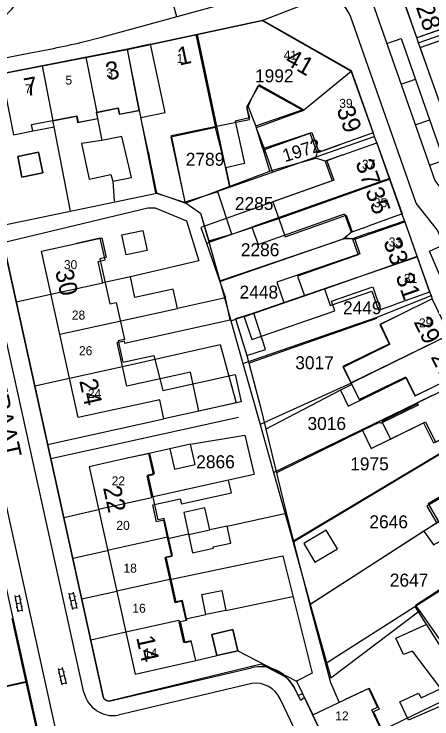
# Model space of a CAD drawing. Extents: x 148816 to 151297, y 399515 to 402500.
# Drawn here: x 149771.5 to 149829.5, y 400114.1 to 400211.9 of the extents above; entities that cross this region are included whole.
import ezdxf

# ---------------------------------------------------------------- set-up
doc = ezdxf.new("R2010")
doc.units = 0
for name, color, linetype in [('B01 Hoofdgebouw  [D] Norm', 7, 'Continuous'), ('B01 Hoofdgebouw  [T] Norm', 7, 'Continuous'), ('B01 hoofgebouw', 7, 'Continuous'), ('B02 Bijgebouw  [D] Norm', 7, 'Continuous'), ('B07 Tussenmuur  [D] Norm', 7, 'Continuous'), ('G01 perceelsgrens', 7, 'Continuous'), ('G02 sectiegrens', 7, 'Continuous'), ('S02 Open verharding  Norm', 7, 'Continuous'), ('T04 Haag heg  [D] Gem', 7, 'Continuous'), ('V00 Kant verharding algemeen  [T] Norm', 7, 'Continuous'), ('V00 Kant verharding algemeen secundair  [T] Gem', 7, 'Continuous'), ('Z01 perceelnummer', 7, 'Continuous'), ('Z02 huisnummer', 7, 'Continuous'), ('Z02 Huisnummer  [Tekst] Norm', 7, 'Continuous'), ('Z06 straatnaam', 7, 'Continuous')]:
    doc.layers.add(name, color=color, linetype=linetype)

msp = doc.modelspace()

# ---------------------------------------------------------------- linework, layer by layer
at = {"layer": 'B01 Hoofdgebouw  [D] Norm'}
msp.add_line((149796.74, 400209.091), (149799.484, 400196.159), dxfattribs=at)
for points in [[(149774.18, 400195.71), (149777.074, 400196.271), (149776.911, 400197.104), (149780.163, 400197.74), (149780.331, 400196.883), (149783.156, 400197.437), (149782.992, 400198.271), (149785.924, 400198.848), (149786.086, 400198.027), (149788.923, 400198.587), (149788.21, 400202.15)], [(149816.68, 400193.77), (149813.577, 400192.663), (149812.625, 400195.394), (149806.054, 400193.221), (149805.073, 400196.394), (149811.643, 400198.695), (149805.528, 400202.119), (149803.79, 400198.981), (149804.178, 400197.534), (149802.199, 400197.039), (149803.523, 400191.197), (149800.935, 400190.572), (149799.484, 400196.159), (149793.291, 400194.827), (149795.267, 400185.657), (149791.359, 400187.068), (149790.17, 400192.66)], [(149817.17, 400192.38), (149814.72, 400191.513), (149815.692, 400188.769), (149797.441, 400182.304), (149798.22, 400180.104), (149804.543, 400182.343), (149805.392, 400179.944), (149817.407, 400184.196), (149818.303, 400181.665), (149820.67, 400182.5)], [(149821, 400181.58), (149818.511, 400180.708), (149819.282, 400178.516), (149810.858, 400175.553), (149811.824, 400172.807), (149814.596, 400173.782), (149815.417, 400171.446), (149821.183, 400173.473), (149822.123, 400170.798), (149824.5, 400171.63)], [(149797.19, 400156.81), (149796.011, 400162.186), (149787.155, 400160.243), (149786.55, 400163.002), (149785.821, 400166.329), (149786.796, 400166.543), (149786.865, 400166.229), (149801.539, 400169.453), (149800.863, 400172.528), (149794.185, 400171.06), (149793.601, 400173.717), (149788.299, 400172.552), (149787.661, 400175.454), (149783.859, 400174.618), (149783.208, 400177.577), (149784.157, 400177.786), (149783.489, 400180.818), (149780.2, 400180.09)], [(149825.08, 400170.17), (149822.291, 400168.808), (149823.654, 400166.023), (149817.256, 400162.892), (149818.426, 400160.502), (149816.825, 400159.718), (149817.916, 400157.491), (149825.928, 400161.416), (149827.159, 400158.903), (149829.93, 400160.26)], [(149829.56, 400158.98), (149827.469, 400157.948), (149827.618, 400157.645), (149822.376, 400155.067), (149822.278, 400155.267), (149819.876, 400154.09), (149821.092, 400151.608), (149828.373, 400155.175), (149829.747, 400152.371), (149833.01, 400153.97)], [(149796.12, 400124.92), (149795.082, 400124.69), (149794.452, 400127.538), (149795.406, 400127.749), (149794.82, 400130.399), (149793.867, 400130.188), (149793.166, 400133.352), (149792.478, 400136.459), (149793.399, 400136.663), (149792.864, 400139.079), (149792.296, 400141.646), (149791.299, 400141.425), (149790.777, 400143.78), (149794.59, 400144.625), (149794.748, 400143.911), (149801.696, 400145.449), (149801.304, 400147.218), (149790.629, 400144.852), (149789.978, 400147.787), (149790.872, 400147.985), (149790.225, 400150.906), (149786.81, 400150.15)], [(149833.83, 400151.45), (149830.783, 400149.663), (149832.944, 400146.06), (149828.814, 400143.583), (149830.223, 400141.233), (149828.414, 400140.148), (149829.753, 400138.217), (149831.701, 400139.294), (149831.945, 400138.887), (149835.881, 400141.247), (149837.843, 400137.976), (149840.83, 400139.77)], [(149817.5, 400116.74), (149820.805, 400118.306), (149822.18, 400115.395), (149821.395, 400115.024), (149822.733, 400112.194), (149824.055, 400109.398), (149824.883, 400109.789), (149825.98, 400107.468), (149822.63, 400105.89)]]:
    msp.add_lwpolyline(points, dxfattribs=at)
for points in [[(149787.804, 400189.252), (149786.455, 400194.916), (149783.713, 400194.366), (149780.895, 400193.944), (149781.936, 400189.016), (149784.931, 400189.643), (149785.215, 400188.729)], [(149793.134, 400151.55), (149793.783, 400148.73), (149796.668, 400149.394), (149796.019, 400152.214)], [(149795.072, 400142.726), (149796.294, 400137.113), (149799.206, 400137.747), (149799.163, 400137.943), (149801.619, 400138.482), (149801.105, 400140.823), (149798.694, 400140.294), (149798.018, 400143.373)], [(149798.141, 400128.546), (149797.569, 400131.34), (149800.347, 400131.909), (149800.92, 400129.115)]]:
    msp.add_lwpolyline(points, close=True, dxfattribs=at)
at = {"layer": 'B01 Hoofdgebouw  [T] Norm'}
for p, q in [((149827.45, 400208.62), (149824.1, 400218.13)), ((149790.47, 400207.76), (149806.02, 400211.06)), ((149806.02, 400211.06), (149818.31, 400204.09)), ((149832.17, 400210.28), (149827.45, 400208.62)), ((149827.9, 400207.3), (149832.62, 400208.96)), ((149792.49, 400198.26), (149790.47, 400207.76)), ((149787.25, 400207.06), (149769.76, 400203.65)), ((149788.21, 400202.15), (149787.25, 400207.06)), ((149831.25, 400197.81), (149827.9, 400207.3)), ((149818.31, 400204.09), (149821.39, 400195.45)), ((149789.13, 400197.55), (149792.49, 400198.26)), ((149790.17, 400192.66), (149789.13, 400197.55)), ((149771.43, 400195.17), (149774.18, 400195.71)), ((149821.39, 400195.45), (149816.68, 400193.77)), ((149817.17, 400192.38), (149821.88, 400194.05)), ((149821.88, 400194.05), (149825.38, 400184.17)), ((149774.93, 400192.73), (149772.04, 400192.15)), ((149775.5, 400189.87), (149774.93, 400192.73)), ((149772.04, 400192.15), (149772.61, 400189.29)), ((149772.61, 400189.29), (149775.5, 400189.87)), ((149825.38, 400184.17), (149820.67, 400182.5)), ((149821, 400181.58), (149825.71, 400183.24)), ((149825.71, 400183.24), (149829.21, 400173.29)), ((149775.32, 400179.02), (149780.2, 400180.09)), ((149780.4, 400155.89), (149775.32, 400179.02)), ((149829.21, 400173.29), (149824.5, 400171.63)), ((149829.57, 400172.37), (149825.08, 400170.17)), ((149791.73, 400158.38), (149780.4, 400155.89)), ((149792.31, 400155.74), (149791.73, 400158.38)), ((149797.19, 400156.81), (149792.31, 400155.74)), ((149786.81, 400150.15), (149781.93, 400149.07)), ((149781.93, 400149.07), (149788.32, 400120.25)), ((149801.89, 400126.45), (149798.99, 400125.78)), ((149802.56, 400123.53), (149801.89, 400126.45)), ((149798.99, 400125.78), (149799.66, 400122.86)), ((149796.73, 400122.17), (149796.12, 400124.92)), ((149799.66, 400122.86), (149802.56, 400123.53)), ((149788.32, 400120.25), (149796.73, 400122.17)), ((149812.98, 400114.61), (149817.5, 400116.74)), ((149818.11, 400103.75), (149812.98, 400114.61))]:
    msp.add_line(p, q, dxfattribs=at)
at = {"layer": 'B01 hoofgebouw'}
for points in [[(149832.17, 400210.28), (149827.45, 400208.62), (149824.1, 400218.13), (149834.79, 400221.77), (149835.49, 400219.88), (149843.09, 400222.56), (149844.05, 400219.82)], [(149790.17, 400192.66), (149789.13, 400197.55), (149792.49, 400198.26), (149790.47, 400207.76), (149806.02, 400211.06)], [(149806.02, 400211.06), (149818.31, 400204.09), (149821.39, 400195.45), (149816.68, 400193.77)], [(149835.97, 400199.47), (149831.25, 400197.81), (149827.9, 400207.3), (149832.62, 400208.96)], [(149788.21, 400202.15), (149787.25, 400207.06), (149769.76, 400203.65), (149771.43, 400195.17), (149774.18, 400195.71)], [(149788.89, 400198.54), (149788.21, 400202.15)], [(149790.17, 400192.66), (149791.15, 400187.09), (149795.26, 400185.75), (149797.42, 400184.27), (149798.55, 400180.45), (149801.75, 400181.36), (149799.79, 400187.26), (149795.25, 400185.81), (149793.37, 400195.08), (149799.64, 400196.36), (149804.2, 400197.29), (149803.9, 400198.76), (149804.41, 400200.05), (149805.4, 400202.01), (149811.72, 400198.54), (149805.11, 400196.12), (149806.29, 400193.13), (149812.86, 400195.46), (149813.83, 400192.73), (149816.68, 400193.77)], [(149774.1, 400195.69), (149773.93, 400196.58), (149780.23, 400197.79), (149780.4, 400196.9), (149783.15, 400197.43), (149782.98, 400198.32), (149785.97, 400198.89), (149786.14, 400198.01), (149788.89, 400198.54)], [(149817.17, 400192.38), (149821.88, 400194.05), (149825.38, 400184.17), (149820.67, 400182.5)], [(149775.5, 400189.87), (149772.61, 400189.29), (149772.04, 400192.15), (149774.93, 400192.73), (149775.5, 400189.87)], [(149817.17, 400192.38), (149814.96, 400191.53), (149815.91, 400188.86), (149807.44, 400185.84), (149808.26, 400183.55), (149809.16, 400181.01), (149817.64, 400184.02), (149818.47, 400181.69), (149820.67, 400182.5)], [(149821, 400181.58), (149825.71, 400183.24), (149829.21, 400173.29), (149824.5, 400171.63)], [(149821, 400181.58), (149818.792, 400180.822), (149818.846, 400180.665), (149819.541, 400178.64), (149808, 400174.68), (149808.964, 400171.868), (149808.988, 400171.799), (149803.45, 400169.899), (149804.527, 400166.759), (149816.06, 400170.716), (149815.593, 400172.077), (149821.323, 400174.043), (149822.399, 400170.909), (149824.5, 400171.63)], [(149797.19, 400156.81), (149792.31, 400155.74), (149791.73, 400158.38), (149780.4, 400155.89), (149775.32, 400179.02), (149780.2, 400180.09)], [(149780.2, 400180.09), (149783.72, 400180.84), (149784.32, 400178.12), (149783.44, 400177.92), (149784.83, 400171.69), (149785.71, 400171.89), (149786.85, 400166.73), (149785.98, 400166.54), (149786.631, 400163.591), (149790.912, 400164.527), (149792.152, 400159.659), (149802.207, 400161.868), (149803.036, 400158.096), (149797.19, 400156.81)], [(149829.93, 400160.26), (149834.42, 400162.46), (149829.57, 400172.37), (149825.08, 400170.17)], [(149825.08, 400170.17), (149822.37, 400168.8), (149823.66, 400166.16), (149817.18, 400162.99), (149819.43, 400158.39), (149825.91, 400161.56), (149827.21, 400158.9), (149829.93, 400160.26)], [(149829.56, 400158.98), (149827.37, 400157.89), (149827.44, 400157.74), (149822.57, 400155.34), (149823.76, 400152.91), (149828.64, 400155.3), (149830.02, 400152.49), (149833.01, 400153.97)], [(149796.15, 400124.82), (149795.28, 400124.63), (149794.62, 400127.6), (149795.5, 400127.79), (149794.89, 400130.52), (149794.01, 400130.33), (149792.64, 400136.55), (149793.51, 400136.75), (149792.37, 400141.89), (149791.5, 400141.7), (149790.11, 400147.96), (149790.99, 400148.15), (149790.38, 400150.9), (149786.81, 400150.15)], [(149833.83, 400151.45), (149830.93, 400149.72), (149832.98, 400146.3), (149829, 400143.91), (149830.45, 400141.49), (149831.9, 400139.07), (149835.89, 400141.46), (149837.93, 400138.05), (149840.83, 400139.77)], [(149786.81, 400150.15), (149781.93, 400149.07), (149788.32, 400120.25), (149796.73, 400122.17), (149796.12, 400124.92)], [(149801.89, 400126.45), (149802.56, 400123.53), (149799.66, 400122.86), (149798.99, 400125.78), (149801.89, 400126.45)], [(149825.89, 400107.43), (149824.67, 400109.99), (149823.86, 400109.61), (149822.51, 400112.46), (149821.17, 400115.31), (149821.98, 400115.7), (149820.76, 400118.27), (149817.5, 400116.74)], [(149822.63, 400105.89), (149818.11, 400103.75), (149812.98, 400114.61), (149817.5, 400116.74)]]:
    msp.add_lwpolyline(points, dxfattribs=at)
at = {"layer": 'B02 Bijgebouw  [D] Norm'}
msp.add_line((149795.741, 400139.651), (149798.694, 400140.294), dxfattribs=at)
for points in [[(149786.479, 400181.264), (149789.403, 400181.875), (149789.985, 400179.089), (149787.061, 400178.478)], [(149802.258, 400169.598), (149803.851, 400164.54), (149806.402, 400165.344), (149804.809, 400170.402)], [(149814.844, 400140.274), (149811.722, 400138.405), (149813.278, 400135.807), (149816.4, 400137.676)]]:
    msp.add_lwpolyline(points, close=True, dxfattribs=at)
msp.add_lwpolyline([(149828.748, 400127.209), (149831.293, 400123.181), (149834.322, 400117.859), (149835.286, 400118.216), (149837.374, 400113.654), (149838.211, 400114.061), (149838.466, 400113.783), (149839.86, 400114.799), (149840.928, 400113.558), (149839.306, 400112.186), (149839.357, 400111.933), (149835.528, 400110.1), (149832.522, 400116.614), (149826.258, 400113.864), (149825.061, 400116.449), (149827.673, 400117.646), (149828.055, 400116.961), (149830.768, 400118.259), (149826.851, 400123.478), (149825.558, 400122.994), (149824.539, 400125.275), (149828.723, 400127.184)], dxfattribs=at)
at = {"layer": 'B07 Tussenmuur  [D] Norm'}
for p, q in [((149781.497, 400205.938), (149782.992, 400198.271)), ((149781.497, 400205.938), (149782.992, 400198.271)), ((149775.42, 400204.753), (149776.911, 400197.104)), ((149775.42, 400204.753), (149776.911, 400197.104)), ((149823.63, 400189.11), (149804.541, 400182.348)), ((149823.63, 400189.11), (149804.541, 400182.348)), ((149827.46, 400178.265), (149814.609, 400173.745)), ((149827.46, 400178.265), (149814.609, 400173.745)), ((149776.637, 400173.024), (149783.859, 400174.618)), ((149776.637, 400173.024), (149783.859, 400174.618)), ((149777.856, 400167.474), (149794.185, 400171.06)), ((149777.856, 400167.474), (149794.185, 400171.06)), ((149831.995, 400167.415), (149818.318, 400160.722)), ((149831.995, 400167.415), (149818.318, 400160.722)), ((149779.201, 400161.348), (149786.557, 400162.969)), ((149779.201, 400161.348), (149786.557, 400162.969)), ((149790.65, 400144.755), (149783.249, 400143.114)), ((149790.65, 400144.755), (149783.249, 400143.114)), ((149792.799, 400139.291), (149784.505, 400137.452)), ((149792.799, 400139.291), (149784.505, 400137.452)), ((149793.15, 400133.428), (149785.76, 400131.789)), ((149793.15, 400133.428), (149785.76, 400131.789))]:
    msp.add_line(p, q, dxfattribs=at)
msp.add_lwpolyline([(149787.016, 400126.127), (149794.402, 400127.765), (149794.452, 400127.538)], dxfattribs=at)
msp.add_lwpolyline([(149787.016, 400126.127), (149794.402, 400127.765), (149794.452, 400127.538)], dxfattribs=at)
at = {"layer": 'G01 perceelsgrens'}
for points in [[(149827.64, 400207.93), (149842.79, 400213.22), (149866.38, 400219.19)], [(149825.74, 400213.35), (149827.41, 400208.6), (149827.64, 400207.93)], [(149805.98, 400211.02), (149806.04, 400210.98), (149818.22, 400204.03), (149818.28, 400204.05), (149818.32, 400203.95)], [(149796.93, 400209.09), (149799.64, 400196.36), (149801.41, 400187.9)], [(149827.64, 400207.93), (149827.88, 400207.26), (149829.54, 400202.51)], [(149787.21, 400207.02), (149791.15, 400187.09), (149795.26, 400185.75)], [(149818.32, 400203.95), (149811.72, 400198.54), (149805.11, 400196.12), (149806.29, 400193.13), (149807.39, 400189.99)], [(149818.32, 400203.95), (149821.36, 400195.4), (149821.53, 400194.93)], [(149815.53, 400109.16), (149811.83, 400117.01), (149811.33, 400116.62), (149810.6, 400118.04), (149810.384, 400118.503), (149810.173, 400118.846), (149810.001, 400119.075), (149809.828, 400119.283), (149809.597, 400119.524), (149809.16, 400119.89), (149805.82, 400121.68), (149784.71, 400116.52), (149784.512, 400116.534), (149784.341, 400116.584), (149784.196, 400116.66), (149784.067, 400116.778), (149783.987, 400116.876), (149783.915, 400117.002), (149783.87, 400117.15), (149765.52, 400200.37)], [(149807.39, 400189.99), (149821.53, 400194.93)], [(149821.53, 400194.93), (149821.86, 400193.98), (149823.63, 400189.01)], [(149801.41, 400187.9), (149807.39, 400189.99)], [(149798.55, 400180.28), (149808.26, 400183.55), (149823.63, 400189.01)], [(149823.63, 400189.01), (149825.36, 400184.14), (149825.75, 400183.07)], [(149795.26, 400185.75), (149801.41, 400187.9)], [(149795.26, 400185.75), (149797.42, 400184.27), (149798.55, 400180.28)], [(149800.07, 400174.87), (149817.69, 400180.87), (149818.83, 400180.66), (149825.75, 400183.07)], [(149825.75, 400183.07), (149827.46, 400178.24)], [(149798.55, 400180.28), (149800.07, 400174.87)], [(149801.61, 400169.32), (149808.97, 400171.87), (149827.46, 400178.24)], [(149827.46, 400178.24), (149829.22, 400173.27), (149829.41, 400172.83)], [(149800.07, 400174.87), (149801.61, 400169.32)], [(149803.27, 400163.39), (149821.92, 400169.86), (149829.41, 400172.83)], [(149829.41, 400172.83), (149829.57, 400172.32), (149831.968, 400167.41)], [(149801.61, 400169.32), (149803.27, 400163.39)], [(149831.968, 400167.41), (149818.305, 400160.69), (149805.664, 400154.944)], [(149803.27, 400163.39), (149805.664, 400154.944)], [(149807.55, 400148.29), (149827.37, 400157.89), (149834.85, 400161.51)], [(149805.664, 400154.944), (149807.55, 400148.29)], [(149810.2, 400138.74), (149837.89, 400155.27)], [(149807.55, 400148.29), (149810.2, 400138.74)], [(149812.63, 400130.01), (149830.45, 400141.49), (149841.52, 400148.2), (149842.02, 400148.44)], [(149845.92, 400141.99), (149827.26, 400129.82), (149827.78, 400129.08)], [(149810.2, 400138.74), (149812.63, 400130.01)], [(149812.63, 400130.01), (149815.49, 400119.76), (149827.78, 400129.08)], [(149827.78, 400129.08), (149831.48, 400123.85)], [(149771.21, 400128), (149773.17, 400119.15)], [(149736.34, 400111.04), (149760.28, 400116.3), (149768.28, 400118.08), (149773.17, 400119.15)], [(149773.17, 400119.15), (149777.07, 400101.61)], [(149815.53, 400109.16), (149822.51, 400112.46), (149835.08, 400118.5)]]:
    msp.add_lwpolyline(points, dxfattribs=at)
at = {"layer": 'G02 sectiegrens'}
for points in [[(149805.98, 400211.02), (149824.08, 400218.09)], [(149796.93, 400209.09), (149805.98, 400211.02)], [(149787.21, 400207.02), (149790.45, 400207.71), (149796.93, 400209.09)], [(149766.766, 400203.048), (149769.74, 400203.61), (149787.21, 400207.02)]]:
    msp.add_lwpolyline(points, dxfattribs=at)
at = {"layer": 'S02 Open verharding  Norm'}
for p, q in [((149771.639, 400131.172), (149772.059, 400128.911)), ((149771.666, 400131.024), (149772.256, 400131.134)), ((149772.229, 400131.281), (149772.649, 400129.02)), ((149779.14, 400131.517), (149779.638, 400129.271)), ((149779.172, 400131.37), (149779.758, 400131.5)), ((149779.726, 400131.647), (149780.224, 400129.401)), ((149780.013, 400131.045), (149779.867, 400131.012)), ((149771.758, 400130.533), (149771.61, 400130.505)), ((149772.439, 400130.151), (149771.849, 400130.041)), ((149772.495, 400130.67), (149772.348, 400130.642)), ((149779.281, 400130.882), (149779.134, 400130.85)), ((149779.975, 400130.524), (149779.389, 400130.394)), ((149780.23, 400130.068), (149780.083, 400130.036)), ((149771.94, 400129.55), (149771.793, 400129.522)), ((149772.032, 400129.058), (149772.622, 400129.168)), ((149772.678, 400129.687), (149772.53, 400129.659)), ((149779.497, 400129.906), (149779.351, 400129.873)), ((149779.606, 400129.418), (149780.192, 400129.548)), ((149777.621, 400121.041), (149778.147, 400118.802)), ((149777.77, 400120.408), (149777.624, 400120.374)), ((149777.656, 400120.895), (149778.24, 400121.032)), ((149778.205, 400121.178), (149778.731, 400118.939)), ((149778.5, 400120.58), (149778.354, 400120.545)), ((149777.998, 400119.435), (149777.852, 400119.4)), ((149778.468, 400120.059), (149777.884, 400119.921)), ((149778.728, 400119.606), (149778.582, 400119.572)), ((149778.112, 400118.948), (149778.696, 400119.085))]:
    msp.add_line(p, q, dxfattribs=at)
at = {"layer": 'T04 Haag heg  [D] Gem'}
for p, q in [((149805.073, 400196.394), (149803.954, 400199.277)), ((149783.757, 400194.375), (149783.156, 400197.437)), ((149779.343, 400184.565), (149777.074, 400196.271)), ((149806.054, 400193.221), (149806.995, 400190.175)), ((149814.72, 400191.513), (149813.413, 400191.935)), ((149800.935, 400190.572), (149801.415, 400188.111)), ((149785.215, 400188.729), (149785.43, 400185.929)), ((149769.487, 400182.508), (149791.359, 400187.068)), ((149817.188, 400180.731), (149818.303, 400181.665)), ((149798.22, 400180.104), (149800.863, 400172.528)), ((149800.074, 400174.79), (149817.188, 400180.731)), ((149818.511, 400180.708), (149817.188, 400180.731)), ((149771.812, 400171.96), (149776.637, 400173.024)), ((149804.809, 400170.402), (149811.824, 400172.807)), ((149821.825, 400169.655), (149804.133, 400163.458)), ((149786.557, 400162.969), (149800.133, 400166.044)), ((149800.133, 400166.044), (149802.339, 400157.952)), ((149774.386, 400160.286), (149779.201, 400161.348)), ((149816.825, 400159.718), (149806.468, 400154.297)), ((149802.339, 400157.952), (149797.19, 400156.81)), ((149776.177, 400152.164), (149792.31, 400155.74)), ((149776.609, 400150.202), (149802.669, 400155.967)), ((149819.876, 400154.09), (149807.943, 400148.246)), ((149793.134, 400151.55), (149790.225, 400150.906)), ((149831.12, 400151.105), (149810.334, 400138.641)), ((149778.407, 400142.047), (149783.249, 400143.114)), ((149801.105, 400140.823), (149809.312, 400142.632)), ((149828.414, 400140.148), (149812.568, 400129.908)), ((149795.748, 400139.707), (149792.864, 400139.079)), ((149779.656, 400136.383), (149784.505, 400137.452)), ((149838.757, 400137.015), (149814.751, 400121.686)), ((149780.905, 400130.719), (149785.76, 400131.789)), ((149800.92, 400129.115), (149810.226, 400131.041)), ((149827.222, 400129.616), (149828.723, 400127.184)), ((149795.365, 400127.934), (149798.141, 400128.546)), ((149782.153, 400125.055), (149787.016, 400126.127)), ((149802.56, 400123.53), (149810.717, 400119.317)), ((149796.73, 400122.17), (149799.66, 400122.86)), ((149773.291, 400119.231), (149768.295, 400118.125))]:
    msp.add_line(p, q, dxfattribs=at)
for points in [[(149795.267, 400185.657), (149807.249, 400190.2), (149813.413, 400191.935), (149813.577, 400192.663)], [(149769.995, 400180.205), (149790.076, 400185.024), (149791.091, 400185.025), (149795.46, 400183.206), (149797.169, 400177.68), (149787.661, 400175.454)], [(149803.851, 400164.54), (149805.679, 400157.531), (149809.308, 400142.649), (149812.578, 400129.871), (149815.438, 400119.097), (149816.651, 400116.34)], [(149796.019, 400152.214), (149803.554, 400153.469), (149804.832, 400147.993), (149801.304, 400147.218)], [(149793.15, 400133.428), (149808.81, 400136.688), (149812.898, 400120.386), (149810.717, 400119.317), (149811.54, 400117.59)]]:
    msp.add_lwpolyline(points, dxfattribs=at)
at = {"layer": 'V00 Kant verharding algemeen  [T] Norm'}
for p, q in [((149790.47, 400207.76), (149787.25, 400207.06)), ((149755.228, 400200.624), (149778.71, 400094.76)), ((149765.566, 400200.259), (149783.94, 400116.95)), ((149781.21, 400117.74), (149763.32, 400198.77)), ((149758.52, 400197.35), (149778.81, 400105.66)), ((149784.72, 400116.52), (149804.5, 400121.17)), ((149804.52, 400118.97), (149785.99, 400114.58)), ((149810.28, 400118.595), (149810.98, 400117.32)), ((149810.98, 400117.32), (149811.54, 400117.59)), ((149811.54, 400117.59), (149812.98, 400114.61)), ((149783.94, 400116.95), (149784.285, 400116.65)), ((149784.285, 400116.65), (149784.72, 400116.52)), ((149840.67, 400049.59), (149808.45, 400116.86))]:
    msp.add_line(p, q, dxfattribs=at)
for points in [[(149780.922, 400208.014), (149783.83, 400208.759), (149809.559, 400215.87)], [(149821.244, 400213.625), (149829.919, 400188.839), (149832.835, 400184.923), (149838.479, 400171.587)], [(149833.059, 400175.288), (149830.28, 400181.903), (149827.361, 400185.661), (149818.282, 400211.488)], [(149768.16, 400205.451), (149773.061, 400206.429)]]:
    msp.add_lwpolyline(points, dxfattribs=at)
for centre, radius, start, end in [((149767.848, 400215.462), 4.414, 277.71648, 359.60046), ((149811.344, 400208.55), 7.535, 22.95254, 103.70212), ((149749.854, 400341.812), 137.358, 279.72686, 283.07236), ((149805.691, 400116.069), 5.239, 28.83325, 103.14064), ((149805.066, 400115.272), 3.738, 25.13926, 98.39842), ((149785.285, 400118.709), 4.189, 193.37916, 279.68441)]:
    msp.add_arc(centre, radius, start, end, dxfattribs=at)
at = {"layer": 'V00 Kant verharding algemeen secundair  [T] Gem'}
for p, q in [((149792.587, 400216.915), (149794.089, 400211.594)), ((149825.25, 400202.179), (149827.247, 400202.887)), ((149827.222, 400196.545), (149829.217, 400197.252))]:
    msp.add_line(p, q, dxfattribs=at)
for points in [[(149823.267, 400207.844), (149825.274, 400208.531), (149831.187, 400191.617), (149829.194, 400190.91)], [(149832.746, 400170.68), (149829.191, 400179.028), (149831.137, 400179.863)]]:
    msp.add_lwpolyline(points, dxfattribs=at)

# ---------------------------------------------------------------- texts
at = {"layer": 'Z01 perceelnummer'}
for s, p in [('1992', (149804.969, 400202.455)), ('2789', (149795.35, 400190.861)), ('2285', (149802.172, 400184.722)), ('2286', (149802.992, 400178.303)), ('2448', (149802.818, 400172.423)), ('2449', (149817.183, 400170.247)), ('3017', (149810.555, 400162.615)), ('3016', (149812.25, 400154.174)), ('2866', (149796.807, 400148.863)), ('1975', (149818.182, 400148.573)), ('2646', (149820.846, 400140.531)), ('2647', (149823.677, 400132.432))]:
    msp.add_text(s, height=1.8, dxfattribs=at).set_placement(p)
msp.add_text('1972', height=1.8, rotation=17.30593, dxfattribs=at).set_placement((149809.123, 400191.347))
at = {"layer": 'Z02 huisnummer'}
for s, rotation, p in [('28', 289.39553, (149827.269, 400212.895)), ('1', 12.00671, (149794.465, 400204.774)), ('41', 330.46122, (149808.962, 400205.08)), ('3', 11.00666, (149784.483, 400202.7)), ('7', 11.00666, (149773.162, 400200.493)), ('39', 289.6307, (149816.248, 400198.701)), ('37', 289.50357, (149818.874, 400191.301)), ('35', 289.50357, (149820.258, 400187.394)), ('33', 289.39553, (149822.757, 400180.333)), ('30', 282.41077, (149777.208, 400176.25)), ('31', 289.39553, (149824.448, 400175.525)), ('29', 296.10382, (149826.948, 400169.195)), ('27', 296.10382, (149829.327, 400164.334)), ('24', 282.41077, (149780.554, 400161.012)), ('22', 282.53502, (149783.855, 400146.16)), ('14', 282.53502, (149788.464, 400125.369))]:
    msp.add_text(s, height=2.5, rotation=rotation, dxfattribs=at).set_placement(p)
at = {"layer": 'Z02 Huisnummer  [Tekst] Norm'}
for s, p in [('1', (149794.09, 400205.155)), ('41', (149808.945, 400205.61)), ('3', (149784.33, 400203.13)), ('5', (149778.654, 400202.132)), ('7', (149773.005, 400200.92)), ('39', (149816.655, 400198.905)), ('37', (149819.805, 400190.441)), ('35', (149821.468, 400185.099)), ('33', (149823.529, 400179.66)), ('30', (149778.43, 400176.51)), ('31', (149825.628, 400174.593)), ('28', (149779.535, 400169.51)), ('29', (149827.728, 400168.416)), ('26', (149780.524, 400164.561)), ('24', (149781.76, 400158.623)), ('22', (149785.065, 400146.49)), ('20', (149785.714, 400140.304)), ('18', (149786.703, 400134.365)), ('16', (149787.939, 400128.798)), ('14', (149789.546, 400122.612)), ('12', (149816.105, 400113.845))]:
    msp.add_text(s, height=1.25, dxfattribs=at).set_placement(p)
at = {"layer": 'Z06 straatnaam'}
msp.add_text('VAN RANSTSTRAAT', height=2.5, rotation=282.29886, dxfattribs=at).set_placement((149763.272, 400181.743))

doc.saveas('drawing.dxf')
